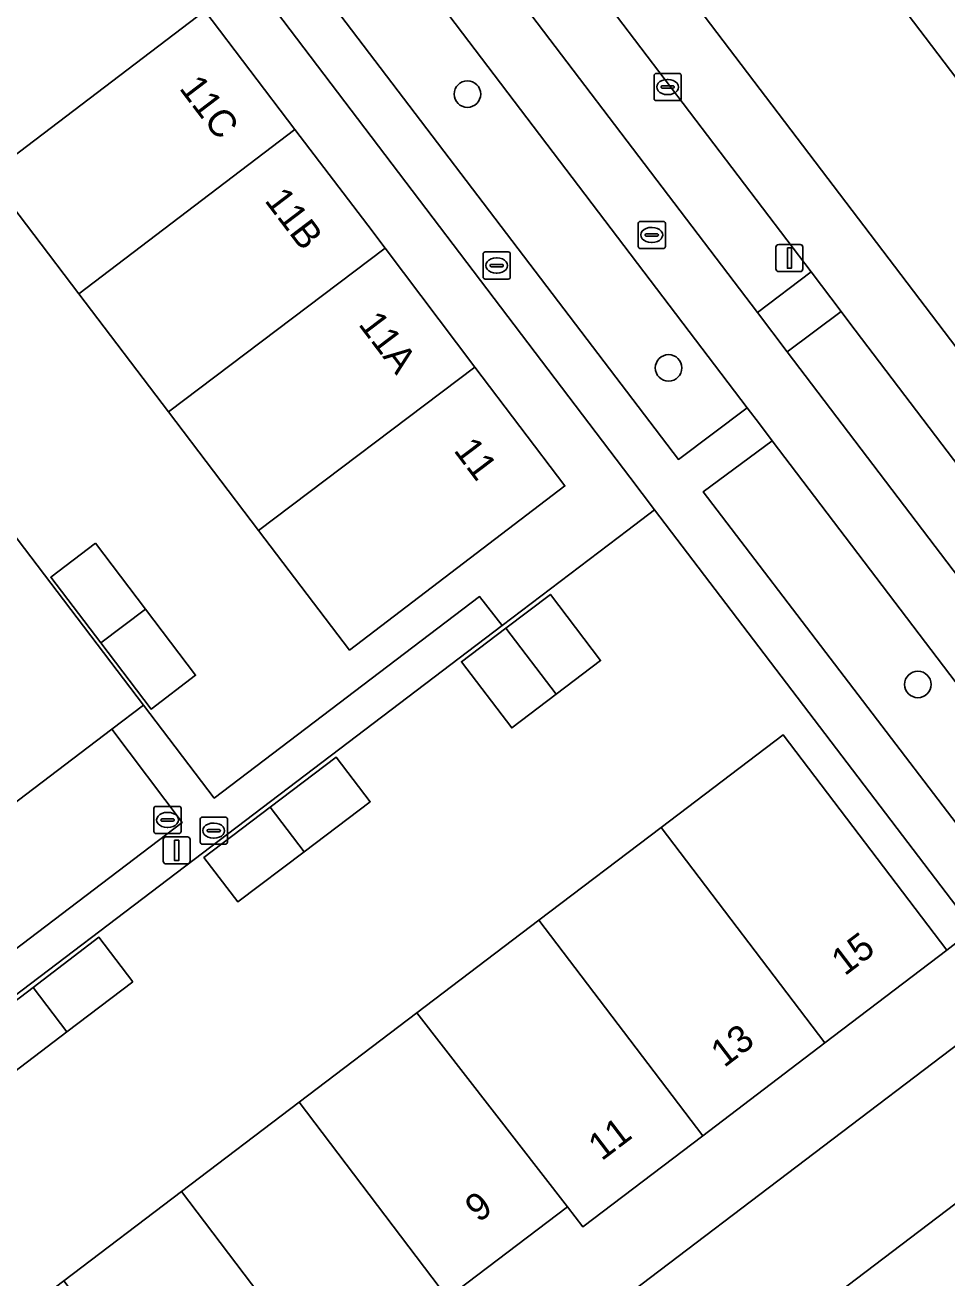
# Model space of a CAD drawing. Extents: x 160023 to 161302, y 384750 to 385707.
# Drawn here: x 160422.1 to 160456.04, y 385474.05 to 385520.21 of the extents above; entities that cross this region are included whole.
import ezdxf

# ---------------------------------------------------------------- set-up
doc = ezdxf.new("R2010")
doc.units = 0
for name, color, linetype in [('IMGEO_Berm_groen', 7, 'Continuous'), ('IMGEO_Boom', 7, 'Continuous'), ('IMGEO_Brandkraan', 7, 'Continuous'), ('IMGEO_Erf', 7, 'Continuous'), ('IMGEO_Fietspad_gesloten', 7, 'Continuous'), ('IMGEO_Groenvoorziening', 7, 'Continuous'), ('IMGEO_Kolk', 7, 'Continuous'), ('IMGEO_Lichtmast', 7, 'Continuous'), ('IMGEO_Pand', 7, 'Continuous'), ('IMGEO_Pand_nummerreeks', 7, 'Continuous'), ('IMGEO_Parkeervlak_halfverhard', 7, 'Continuous'), ('IMGEO_Parkeervlak_open', 7, 'Continuous'), ('IMGEO_Rijbaan_lokaal_gesloten', 7, 'Continuous'), ('IMGEO_Rijbaan_lokaal_open', 7, 'Continuous'), ('IMGEO_Rioolput', 7, 'Continuous'), ('IMGEO_Voetpad_open', 7, 'Continuous')]:
    doc.layers.add(name, color=color, linetype=linetype)

msp = doc.modelspace()

# ---------------------------------------------------------------- linework, layer by layer
at = {"layer": 'IMGEO_Berm_groen'}
msp.add_lwpolyline([(160490.928, 385485.527), (160435.893, 385557.74), (160429.878, 385553.156), (160470.248, 385500), (160484.761, 385480.89), (160490.928, 385485.527)], dxfattribs=at)
for points in [[(160431.328, 385537.061), (160429.366, 385535.544), (160449.072, 385509.621), (160451.038, 385511.114)], [(160432.223, 385527.793), (160429.7, 385525.855), (160446.154, 385504.205), (160448.685, 385506.111)], [(160459.481, 385500), (160452.433, 385509.278), (160452.147, 385509.654), (160450.164, 385508.169), (160467.607, 385485.214), (160469.59, 385486.692)], [(160449.613, 385504.891), (160447.064, 385503.011), (160457.445, 385489.407), (160459.973, 385491.267)]]:
    msp.add_lwpolyline(points, close=True, dxfattribs=at)
at = {"layer": 'IMGEO_Boom'}
for centre in [(160438.385, 385517.667), (160445.793, 385507.578), (160454.973, 385495.918)]:
    msp.add_circle(centre, 0.489, dxfattribs=at)
at = {"layer": 'IMGEO_Brandkraan'}
for p, q in [((160439.039, 385511.851), (160439.891, 385511.851)), ((160438.964, 385510.925), (160438.964, 385511.777)), ((160439.223, 385511.345), (160439.223, 385511.357)), ((160439.266, 385511.394), (160439.664, 385511.394)), ((160439.452, 385511.631), (160439.477, 385511.631)), ((160439.707, 385511.357), (160439.707, 385511.345)), ((160439.965, 385511.777), (160439.965, 385510.925)), ((160439.661, 385511.308), (160439.263, 385511.308)), ((160439.475, 385511.071), (160439.45, 385511.071)), ((160439.891, 385510.851), (160439.039, 385510.851))]:
    msp.add_line(p, q, dxfattribs=at)
for points in [[(160439.039, 385511.851), (160439.891, 385511.851)], [(160438.964, 385510.925), (160438.964, 385511.777)], [(160439.965, 385511.777), (160439.965, 385510.925)], [(160439.891, 385510.851), (160439.039, 385510.851)]]:
    msp.add_lwpolyline(points, dxfattribs=at)
for centre, radius, start, end in [((160439.041, 385511.775), 0.0765, 91.552, 178.448), ((160439.041, 385511.775), 0.0765, 91.552, 178.448), ((160439.889, 385511.775), 0.0765, 1.552, 88.448), ((160439.889, 385511.775), 0.0765, 1.552, 88.448), ((160439.263, 385511.354), 0.0403, 85.8775, 175.7526), ((160439.26, 385511.344), 0.0366, 178.938, 274.7102), ((160439.664, 385511.351), 0.043, 264.8664, 352.4533), ((160439.668, 385511.356), 0.0386, 1.7309, 96.639), ((160439.041, 385510.927), 0.0765, 181.552, 268.448), ((160439.041, 385510.927), 0.0765, 181.552, 268.448), ((160439.889, 385510.927), 0.0765, 271.552, 358.448), ((160439.889, 385510.927), 0.0765, 271.552, 358.448)]:
    msp.add_arc(centre, radius, start, end, dxfattribs=at)
for centre, major_axis, ratio, start_param, end_param in [((160439.451, 385511.351), (-0.387, 0.002), 0.722429, 4.712389, 7.853982), ((160439.476, 385511.351), (-0.39, 0.002), 0.717154, 1.570796, 4.712389)]:
    msp.add_ellipse(centre, major_axis=major_axis, ratio=ratio, start_param=start_param, end_param=end_param, dxfattribs=at)
at = {"layer": 'IMGEO_Erf'}
for points in [[(160387.33, 385544.446), (160390.778, 385539.903), (160391.858, 385540.723), (160402.752, 385526.376), (160426.457, 385495.159), (160429.063, 385491.728), (160438.836, 385499.157), (160439.663, 385498.089), (160444.29, 385501.604), (160445.278, 385502.355), (160444.37, 385503.548), (160403.817, 385556.981)], [(160428.713, 385520.736), (160432.035, 385516.365), (160434.716, 385512.839), (160435.356, 385511.992), (160438.664, 385507.611), (160441.973, 385503.229), (160434.044, 385497.186), (160430.696, 385501.593), (160427.374, 385505.965), (160424.072, 385510.311), (160420.75, 385514.683), (160417.429, 385519.055), (160414.107, 385523.427)]]:
    msp.add_lwpolyline(points, dxfattribs=at)
for points in [[(160445.519, 385490.645), (160450.017, 385494.06), (160456.035, 385486.133), (160457.038, 385486.896), (160445.278, 385502.355), (160444.29, 385501.604), (160439.663, 385498.089), (160409.052, 385474.831), (160414.787, 385467.314), (160414.85, 385467.362), (160419.185, 385470.653), (160423.519, 385473.944), (160427.854, 385477.234), (160432.189, 385480.525), (160436.524, 385483.816), (160441.021, 385487.231)], [(160424.685, 385501.127), (160426.53, 385498.691), (160428.375, 385496.255), (160426.738, 385495.007), (160424.885, 385497.445), (160423.043, 385499.867)], [(160441.653, 385495.557), (160440.019, 385494.318), (160438.167, 385496.755), (160439.804, 385497.996), (160441.441, 385499.237), (160443.287, 385496.795)], [(160432.369, 385489.749), (160429.932, 385487.903), (160428.681, 385489.542), (160431.124, 385491.392), (160433.556, 385493.233), (160434.806, 385491.595)], [(160426.067, 385484.964), (160423.638, 385483.116), (160421.209, 385481.268), (160419.955, 385482.902), (160422.39, 385484.757), (160424.818, 385486.606)]]:
    msp.add_lwpolyline(points, close=True, dxfattribs=at)
at = {"layer": 'IMGEO_Fietspad_gesloten'}
for points in [[(160310.506, 385688.113), (160358.311, 385625.118), (160363.199, 385618.683), (160369.121, 385610.887), (160371.114, 385608.263), (160391.068, 385581.993), (160392.155, 385580.562), (160397.662, 385573.311), (160404.938, 385563.728), (160407.73, 385560.052), (160431.311, 385528.994), (160432.223, 385527.793), (160448.685, 385506.111), (160449.139, 385505.514), (160449.613, 385504.891), (160459.973, 385491.267)], [(160467.607, 385485.214), (160450.164, 385508.169), (160449.072, 385509.621), (160429.366, 385535.544), (160428.289, 385537.004), (160421.069, 385546.489), (160419.256, 385548.904), (160416.899, 385552.054), (160413.013, 385557.165), (160407.756, 385563.989), (160405.406, 385567.119), (160395.291, 385580.421), (160391.7, 385585.137), (160379.856, 385600.76)]]:
    msp.add_lwpolyline(points, dxfattribs=at)
at = {"layer": 'IMGEO_Groenvoorziening'}
msp.add_lwpolyline([(160460, 385479.559), (160461.664, 385480.824), (160458.867, 385484.508), (160457.204, 385483.245), (160444.466, 385473.57), (160447.335, 385469.793), (160452.135, 385473.414), (160452.055, 385473.519)], close=True, dxfattribs=at)
at = {"layer": 'IMGEO_Kolk'}
for p, q in [((160445.259, 385517.501), (160445.259, 385518.353)), ((160445.334, 385518.427), (160446.186, 385518.427)), ((160446.26, 385518.353), (160446.26, 385517.501)), ((160445.518, 385517.921), (160445.518, 385517.933)), ((160445.956, 385517.884), (160445.558, 385517.884)), ((160445.561, 385517.97), (160445.959, 385517.97)), ((160445.747, 385518.207), (160445.772, 385518.207)), ((160446.002, 385517.933), (160446.002, 385517.921)), ((160446.186, 385517.427), (160445.334, 385517.427)), ((160445.77, 385517.647), (160445.745, 385517.647))]:
    msp.add_line(p, q, dxfattribs=at)
for points in [[(160445.259, 385517.501), (160445.259, 385518.353)], [(160445.334, 385518.427), (160446.186, 385518.427)], [(160446.26, 385518.353), (160446.26, 385517.501)], [(160446.186, 385517.427), (160445.334, 385517.427)]]:
    msp.add_lwpolyline(points, dxfattribs=at)
for centre, radius, start, end in [((160445.336, 385518.351), 0.0765, 91.552, 178.448), ((160445.336, 385518.351), 0.0765, 91.552, 178.448), ((160446.184, 385518.351), 0.0765, 1.552, 88.448), ((160446.184, 385518.351), 0.0765, 1.552, 88.448), ((160445.558, 385517.93), 0.0403, 85.8775, 175.7526), ((160445.555, 385517.92), 0.0366, 178.938, 274.7102), ((160445.959, 385517.927), 0.043, 264.8664, 352.4533), ((160445.963, 385517.932), 0.0386, 1.7309, 96.639), ((160445.336, 385517.503), 0.0765, 181.552, 268.448), ((160445.336, 385517.503), 0.0765, 181.552, 268.448), ((160446.184, 385517.503), 0.0765, 271.552, 358.448), ((160446.184, 385517.503), 0.0765, 271.552, 358.448)]:
    msp.add_arc(centre, radius, start, end, dxfattribs=at)
for centre, major_axis, ratio, start_param, end_param in [((160445.746, 385517.927), (-0.387, 0.002), 0.722429, 4.712389, 7.853982), ((160445.771, 385517.927), (-0.39, 0.002), 0.717154, 1.570796, 4.712389)]:
    msp.add_ellipse(centre, major_axis=major_axis, ratio=ratio, start_param=start_param, end_param=end_param, dxfattribs=at)
at = {"layer": 'IMGEO_Lichtmast'}
for p, q in [((160449.748, 385511.226), (160449.748, 385512.026)), ((160449.748, 385512.026), (160449.748, 385511.226)), ((160449.848, 385512.126), (160450.638, 385512.126)), ((160450.638, 385512.126), (160449.848, 385512.126)), ((160450.738, 385512.026), (160450.738, 385511.226)), ((160450.738, 385511.226), (160450.738, 385512.026)), ((160450.638, 385511.126), (160449.848, 385511.126)), ((160449.848, 385511.126), (160450.638, 385511.126)), ((160427.184, 385489.405), (160427.184, 385490.205)), ((160427.184, 385490.205), (160427.184, 385489.405)), ((160427.284, 385490.305), (160428.074, 385490.305)), ((160428.074, 385490.305), (160427.284, 385490.305)), ((160428.174, 385490.205), (160428.174, 385489.405)), ((160428.174, 385489.405), (160428.174, 385490.205)), ((160428.074, 385489.305), (160427.284, 385489.305)), ((160427.284, 385489.305), (160428.074, 385489.305))]:
    msp.add_line(p, q, dxfattribs=at)
for points in [[(160450.168, 385512.001), (160450.318, 385512.001), (160450.318, 385511.251), (160450.168, 385511.251), (160450.168, 385512.001)], [(160427.604, 385490.18), (160427.754, 385490.18), (160427.754, 385489.43), (160427.604, 385489.43), (160427.604, 385490.18)]]:
    msp.add_lwpolyline(points, dxfattribs=at)
for centre, start, end in [((160449.848, 385512.026), 90, 180), ((160449.848, 385512.026), 90, 180), ((160450.638, 385512.026), 0, 90), ((160450.638, 385512.026), 360, 90), ((160449.848, 385511.226), 180, 270), ((160449.848, 385511.226), 180, 270), ((160450.638, 385511.226), 270, 0), ((160450.638, 385511.226), 270, 0), ((160427.284, 385490.205), 90, 180), ((160427.284, 385490.205), 90, 180), ((160428.074, 385490.205), 0, 90), ((160428.074, 385490.205), 360, 90), ((160427.284, 385489.405), 180, 270), ((160427.284, 385489.405), 180, 270), ((160428.074, 385489.405), 270, 0), ((160428.074, 385489.405), 270, 0)]:
    msp.add_arc(centre, 0.1, start, end, dxfattribs=at)
at = {"layer": 'IMGEO_Pand'}
for points in [[(160428.713, 385520.736), (160425.39, 385525.107), (160417.429, 385519.055), (160420.75, 385514.683)], [(160432.035, 385516.365), (160428.713, 385520.736), (160420.75, 385514.683), (160424.072, 385510.311)], [(160435.356, 385511.992), (160434.716, 385512.839), (160432.035, 385516.365), (160424.072, 385510.311), (160427.374, 385505.965)], [(160438.664, 385507.611), (160435.356, 385511.992), (160427.374, 385505.965), (160430.696, 385501.593)], [(160441.973, 385503.229), (160438.664, 385507.611), (160430.696, 385501.593), (160434.044, 385497.186)], [(160424.685, 385501.127), (160423.043, 385499.867), (160424.885, 385497.445), (160426.53, 385498.691)], [(160439.804, 385497.996), (160441.653, 385495.557), (160443.287, 385496.795), (160441.441, 385499.237)], [(160426.53, 385498.691), (160424.885, 385497.445), (160426.738, 385495.007), (160428.375, 385496.255)], [(160439.804, 385497.996), (160438.167, 385496.755), (160440.019, 385494.318), (160441.653, 385495.557)], [(160450.017, 385494.06), (160445.519, 385490.645), (160451.542, 385482.712), (160456.035, 385486.133)], [(160434.806, 385491.595), (160433.556, 385493.233), (160431.124, 385491.392), (160432.369, 385489.749)], [(160431.124, 385491.392), (160428.681, 385489.542), (160429.932, 385487.903), (160432.369, 385489.749)], [(160445.519, 385490.645), (160441.021, 385487.231), (160447.049, 385479.291), (160451.542, 385482.712)], [(160441.021, 385487.231), (160436.524, 385483.816), (160442.069, 385476.671), (160442.641, 385475.934), (160447.049, 385479.291)], [(160426.067, 385484.964), (160424.818, 385486.606), (160422.39, 385484.757), (160423.638, 385483.116)], [(160422.39, 385484.757), (160419.955, 385482.902), (160421.209, 385481.268), (160423.638, 385483.116)], [(160436.524, 385483.816), (160432.189, 385480.525), (160437.657, 385473.322), (160442.069, 385476.671)], [(160432.189, 385480.525), (160427.854, 385477.234), (160433.323, 385470.031), (160437.657, 385473.322)], [(160463.446, 385475.016), (160460, 385479.559), (160452.055, 385473.519), (160452.135, 385473.414), (160455.505, 385468.98)], [(160427.854, 385477.234), (160423.519, 385473.944), (160428.988, 385466.741), (160433.323, 385470.031)]]:
    msp.add_lwpolyline(points, close=True, dxfattribs=at)
at = {"layer": 'IMGEO_Parkeervlak_halfverhard'}
msp.add_lwpolyline([(160425.291, 385494.272), (160407.535, 385480.762), (160410.143, 385477.353), (160427.886, 385490.835)], close=True, dxfattribs=at)
at = {"layer": 'IMGEO_Parkeervlak_open'}
for points in [[(160479.436, 385477.991), (160462.714, 385500), (160427.902, 385545.817)], [(160428.795, 385540.395), (160430.133, 385538.634), (160430.243, 385538.49), (160431.328, 385537.061), (160451.038, 385511.114), (160452.147, 385509.654), (160452.433, 385509.278), (160459.481, 385500), (160469.59, 385486.692), (160470.505, 385485.487), (160470.716, 385485.21), (160474.41, 385480.347)]]:
    msp.add_lwpolyline(points, dxfattribs=at)
at = {"layer": 'IMGEO_Rijbaan_lokaal_gesloten'}
for points in [[(160385.684, 385601.329), (160405.718, 385575.009), (160409.41, 385570.154), (160411.769, 385567.039), (160417.508, 385559.458), (160420.079, 385556.083), (160423.26, 385551.926), (160425.074, 385549.539), (160425.291, 385549.253), (160427.902, 385545.817), (160462.714, 385500)], [(160524.332, 385417.527), (160524.749, 385417.011), (160527.38, 385419.039), (160530.144, 385421.169), (160500, 385460.842), (160498.698, 385462.556), (160497.037, 385464.742), (160497.017, 385464.764), (160489.08, 385475.205), (160489.058, 385475.245), (160486.628, 385478.443), (160484.761, 385480.89), (160470.248, 385500), (160429.878, 385553.156), (160428.016, 385555.576)]]:
    msp.add_lwpolyline(points, dxfattribs=at)
at = {"layer": 'IMGEO_Rijbaan_lokaal_open'}
msp.add_lwpolyline([(160386.369, 385475.979), (160393.595, 385481.471), (160393.531, 385481.556), (160399.09, 385485.788), (160400.734, 385487.04), (160400.858, 385487.134), (160406.359, 385479.867), (160407.535, 385480.762), (160425.291, 385494.272), (160426.457, 385495.159), (160402.752, 385526.376), (160401.565, 385525.474), (160383.827, 385511.991)], dxfattribs=at)
msp.add_lwpolyline([(160439.663, 385498.089), (160438.836, 385499.157), (160429.063, 385491.728), (160426.457, 385495.159), (160425.291, 385494.272), (160427.886, 385490.835), (160410.143, 385477.353), (160407.535, 385480.762), (160406.359, 385479.867), (160407.74, 385478.043), (160405.961, 385476.679), (160415.7, 385463.863), (160416.847, 385464.735), (160414.85, 385467.362), (160414.787, 385467.314), (160409.052, 385474.831)], close=True, dxfattribs=at)
at = {"layer": 'IMGEO_Rioolput'}
for p, q in [((160444.674, 385512.05), (160444.674, 385512.902)), ((160444.749, 385512.976), (160445.601, 385512.976)), ((160445.162, 385512.756), (160445.187, 385512.756)), ((160445.675, 385512.902), (160445.675, 385512.05)), ((160444.933, 385512.47), (160444.933, 385512.482)), ((160445.371, 385512.433), (160444.973, 385512.433)), ((160444.976, 385512.519), (160445.374, 385512.519)), ((160445.417, 385512.482), (160445.417, 385512.47)), ((160445.601, 385511.976), (160444.749, 385511.976)), ((160445.185, 385512.196), (160445.16, 385512.196)), ((160426.842, 385490.5), (160426.842, 385491.352)), ((160426.917, 385491.426), (160427.769, 385491.426)), ((160427.33, 385491.206), (160427.355, 385491.206)), ((160427.843, 385491.352), (160427.843, 385490.5)), ((160428.619, 385491.031), (160429.471, 385491.031)), ((160427.101, 385490.92), (160427.101, 385490.932)), ((160427.539, 385490.883), (160427.141, 385490.883)), ((160427.144, 385490.969), (160427.542, 385490.969)), ((160427.353, 385490.646), (160427.328, 385490.646)), ((160427.585, 385490.932), (160427.585, 385490.92)), ((160428.544, 385490.105), (160428.544, 385490.957)), ((160428.846, 385490.574), (160429.244, 385490.574)), ((160429.032, 385490.811), (160429.057, 385490.811)), ((160429.545, 385490.957), (160429.545, 385490.105)), ((160427.769, 385490.426), (160426.917, 385490.426)), ((160428.803, 385490.525), (160428.803, 385490.537)), ((160429.241, 385490.488), (160428.843, 385490.488)), ((160429.055, 385490.251), (160429.03, 385490.251)), ((160429.287, 385490.537), (160429.287, 385490.525)), ((160429.471, 385490.031), (160428.619, 385490.031))]:
    msp.add_line(p, q, dxfattribs=at)
for points in [[(160444.674, 385512.05), (160444.674, 385512.902)], [(160444.749, 385512.976), (160445.601, 385512.976)], [(160445.675, 385512.902), (160445.675, 385512.05)], [(160445.601, 385511.976), (160444.749, 385511.976)], [(160426.842, 385490.5), (160426.842, 385491.352)], [(160426.917, 385491.426), (160427.769, 385491.426)], [(160427.843, 385491.352), (160427.843, 385490.5)], [(160428.619, 385491.031), (160429.471, 385491.031)], [(160428.544, 385490.105), (160428.544, 385490.957)], [(160429.545, 385490.957), (160429.545, 385490.105)], [(160427.769, 385490.426), (160426.917, 385490.426)], [(160429.471, 385490.031), (160428.619, 385490.031)]]:
    msp.add_lwpolyline(points, dxfattribs=at)
for centre, radius, start, end in [((160444.751, 385512.9), 0.0765, 91.552, 178.448), ((160444.751, 385512.9), 0.0765, 91.552, 178.448), ((160445.599, 385512.9), 0.0765, 1.552, 88.448), ((160445.599, 385512.9), 0.0765, 1.552, 88.448), ((160444.973, 385512.479), 0.0403, 85.8775, 175.7526), ((160444.97, 385512.469), 0.0366, 178.938, 274.7102), ((160445.374, 385512.476), 0.043, 264.8664, 352.4533), ((160445.378, 385512.481), 0.0386, 1.7309, 96.639), ((160444.751, 385512.052), 0.0765, 181.552, 268.448), ((160444.751, 385512.052), 0.0765, 181.552, 268.448), ((160445.599, 385512.052), 0.0765, 271.552, 358.448), ((160445.599, 385512.052), 0.0765, 271.552, 358.448), ((160426.919, 385491.35), 0.0765, 91.552, 178.448), ((160426.919, 385491.35), 0.0765, 91.552, 178.448), ((160427.767, 385491.35), 0.0765, 1.552, 88.448), ((160427.767, 385491.35), 0.0765, 1.552, 88.448), ((160428.621, 385490.955), 0.0765, 91.552, 178.448), ((160428.621, 385490.955), 0.0765, 91.552, 178.448), ((160429.469, 385490.955), 0.0765, 1.552, 88.448), ((160429.469, 385490.955), 0.0765, 1.552, 88.448), ((160427.141, 385490.929), 0.0403, 85.8775, 175.7526), ((160427.138, 385490.919), 0.0366, 178.938, 274.7102), ((160427.542, 385490.926), 0.043, 264.8664, 352.4533), ((160427.546, 385490.931), 0.0386, 1.7309, 96.639), ((160428.843, 385490.534), 0.0403, 85.8775, 175.7526), ((160429.248, 385490.536), 0.0386, 1.7309, 96.639), ((160426.919, 385490.502), 0.0765, 181.552, 268.448), ((160426.919, 385490.502), 0.0765, 181.552, 268.448), ((160427.767, 385490.502), 0.0765, 271.552, 358.448), ((160427.767, 385490.502), 0.0765, 271.552, 358.448), ((160428.84, 385490.524), 0.0366, 178.938, 274.7102), ((160429.244, 385490.531), 0.043, 264.8664, 352.4533), ((160428.621, 385490.107), 0.0765, 181.552, 268.448), ((160428.621, 385490.107), 0.0765, 181.552, 268.448), ((160429.469, 385490.107), 0.0765, 271.552, 358.448), ((160429.469, 385490.107), 0.0765, 271.552, 358.448)]:
    msp.add_arc(centre, radius, start, end, dxfattribs=at)
for centre, major_axis, ratio, start_param, end_param in [((160445.161, 385512.476), (-0.387, 0.002), 0.722429, 4.712389, 7.853982), ((160445.186, 385512.476), (-0.39, 0.002), 0.717154, 1.570796, 4.712389), ((160427.329, 385490.926), (-0.387, 0.002), 0.722429, 4.712389, 7.853982), ((160427.354, 385490.926), (-0.39, 0.002), 0.717154, 1.570796, 4.712389), ((160429.031, 385490.531), (-0.387, 0.002), 0.722429, 4.712389, 7.853982), ((160429.056, 385490.531), (-0.39, 0.002), 0.717154, 1.570796, 4.712389)]:
    msp.add_ellipse(centre, major_axis=major_axis, ratio=ratio, start_param=start_param, end_param=end_param, dxfattribs=at)
at = {"layer": 'IMGEO_Voetpad_open'}
for points in [[(160309.31, 385683.738), (160355.614, 385622.731), (160357.428, 385620.349), (160358.041, 385619.543), (160358.245, 385619.276), (160357.125, 385618.422), (160361.856, 385612.196), (160387.38, 385578.566), (160387.517, 385578.387), (160393.142, 385571.008), (160399.19, 385563.077), (160401.63, 385559.862), (160403.817, 385556.981), (160444.37, 385503.548), (160445.278, 385502.355), (160457.038, 385486.896), (160458.867, 385484.508), (160461.664, 385480.824), (160505.278, 385423.36), (160515.52, 385409.866), (160516.757, 385408.146), (160517.963, 385406.666), (160522.357, 385400.853)], [(160457.445, 385489.407), (160447.064, 385503.011), (160449.613, 385504.891), (160449.139, 385505.514), (160448.685, 385506.111), (160446.154, 385504.205), (160429.7, 385525.855), (160432.223, 385527.793), (160431.311, 385528.994), (160428.773, 385527.056), (160405.151, 385558.181), (160407.73, 385560.052), (160404.938, 385563.728), (160402.389, 385561.818), (160389.613, 385578.624), (160392.155, 385580.562), (160391.068, 385581.993), (160388.538, 385580.086), (160368.602, 385606.312)], [(160457.038, 385486.896), (160456.035, 385486.133), (160451.542, 385482.712), (160447.049, 385479.291), (160442.641, 385475.934), (160442.069, 385476.671), (160437.657, 385473.322)], [(160444.466, 385473.57), (160457.204, 385483.245)]]:
    msp.add_lwpolyline(points, dxfattribs=at)
msp.add_lwpolyline([(160452.147, 385509.654), (160451.038, 385511.114), (160449.072, 385509.621), (160450.164, 385508.169)], close=True, dxfattribs=at)

# ---------------------------------------------------------------- texts
at = {"layer": 'IMGEO_Pand_nummerreeks'}
for s, rotation, p in [('11C', 307.2363, (160427.745, 385517.878)), ('11B', 307.2478, (160430.89, 385513.741)), ('11A', 307.053, (160434.344, 385509.184)), ('11', 307.0587, (160437.853, 385504.537)), ('15', 37.2881, (160452.279, 385485.158)), ('13', 37.2881, (160447.84, 385481.778)), ('11', 37.2938, (160443.328, 385478.342)), ('9', 37.2021, (160438.793, 385476.067))]:
    msp.add_text(s, height=1, rotation=rotation, dxfattribs=at).set_placement(p)

doc.saveas('drawing.dxf')
